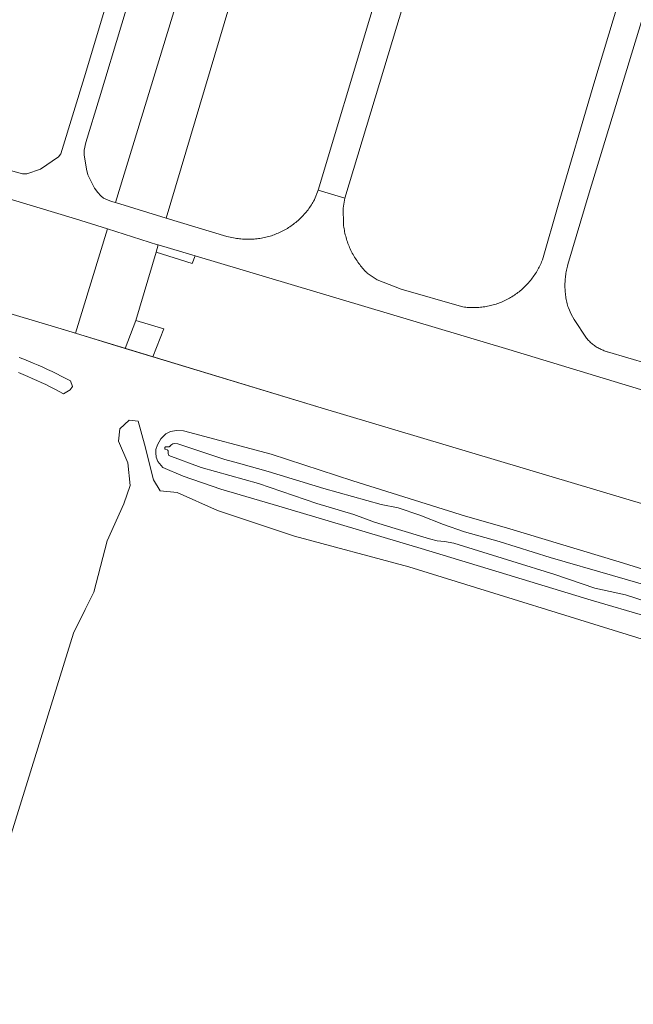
# Model space of a CAD drawing. Header units: metres. Extents: x 250001 to 257773, y 598992 to 609118.
# Tile 611 of 656: x 253826 to 253996, y 605925 to 606197. Entities that reach past the tile are written whole.
import ezdxf

# ---------------------------------------------------------------- set-up
doc = ezdxf.new("R2010")
doc.units = ezdxf.units.M
for name, color, linetype, lineweight in [('B-WE-GR-GROENVOORZIENING-GV', 252, 'Continuous', 18), ('B-WE-IE-TERREINAFSCHEIDING_KUNSTMATIG_HEKWERK-G', 252, 'IE-TERREINAFSCHEIDING-KUNSTMATIG', 18), ('B-WE-OG-TERREIN_ONBEGROEID-GV', 252, 'Continuous', 18), ('B-WE-OG-WATER-GV', 252, 'Continuous', 18), ('B-WE-OG-WATER_SLOOT-GV', 252, 'Continuous', 18), ('B-WE-VH-VERHARDING_GESLOTEN-GV', 252, 'Continuous', 18), ('B-WE-VH-VERHARDING_HALFVERHARDING-GV', 252, 'Continuous', 18), ('B-WE-VH-VERHARDING_OPEN-GV', 252, 'Continuous', 18), ('X-XX-AL-REFERENTIE-G', 7, 'Continuous', 18)]:
    doc.layers.add(name, color=color, linetype=linetype, lineweight=lineweight)
doc.linetypes.add('IE-TERREINAFSCHEIDING-KUNSTMATIG', pattern='A,4,[82,NLCS.shx,S=0.75,R=90,X=0,Y=0],4,-2', length=10)

# ---------------------------------------------------------------- blocks, each defined once
blk = doc.blocks.new('BS2021-132-Xref-BGT-GRIJS-20210617-aangepast')
at = {"layer": 'B-WE-GR-GROENVOORZIENING-GV', "flags": 128}
for points in [[(253821.134, 606305.282), (253780.12, 606168.502), (253815.496, 606157.777), (253826.66, 606154.713), (253827.861, 606154.69), (253831.686, 606155.961), (253836.669, 606159.382), (253837.25, 606160.224), (253844.094, 606182.467), (253855.071, 606219.18)], [(253860.351, 606216.805), (253847.968, 606175.747), (253844.183, 606163.415), (253843.793, 606161.262), (253843.794, 606159.92), (253844.385, 606156.02), (253844.809, 606154.391), (253846.66, 606150.762), (253847.528, 606149.499), (253848.345, 606148.612), (253849.117, 606148.012), (253851.288, 606147.074), (253852.418, 606146.73), (253901.451, 606306.992)], [(253942.326, 606235.091), (253930.34, 606195.597), (253915.964, 606147.991), (253915.486, 606145.185), (253915.585, 606140.764), (253915.633, 606140.346), (253915.69, 606139.93), (253915.754, 606139.514), (253915.826, 606139.1), (253915.907, 606138.687), (253915.995, 606138.276), (253916.09, 606137.866), (253916.194, 606137.459), (253916.305, 606137.053), (253916.424, 606136.65), (253916.551, 606136.249), (253916.685, 606135.851), (253916.826, 606135.455), (253916.976, 606135.062), (253917.132, 606134.671), (253917.297, 606134.284), (253917.468, 606133.9), (253917.647, 606133.52), (253917.833, 606133.143), (253918.026, 606132.769), (253918.226, 606132.399), (253918.433, 606132.033), (253918.647, 606131.671), (253918.868, 606131.314), (253919.096, 606130.96), (253919.33, 606130.611), (253919.571, 606130.266), (253919.818, 606129.926), (253920.072, 606129.591), (253920.332, 606129.261), (253920.599, 606128.936), (253920.872, 606128.615), (253921.15, 606128.301), (253921.435, 606127.991), (253921.725, 606127.687), (253922.021, 606127.388), (253922.179, 606127.234), (253924.121, 606125.9), (253924.933, 606125.373), (253931.557, 606122.785), (253948.264, 606117.939), (253948.663, 606117.878), (253949.064, 606117.824), (253949.466, 606117.779), (253949.868, 606117.742), (253950.271, 606117.712), (253950.675, 606117.691), (253951.079, 606117.677), (253951.483, 606117.672), (253951.887, 606117.674), (253952.291, 606117.685), (253952.695, 606117.703), (253953.098, 606117.729), (253953.501, 606117.764), (253953.903, 606117.806), (253954.304, 606117.857), (253954.704, 606117.915), (253955.103, 606117.981), (253955.5, 606118.055), (253955.896, 606118.137), (253956.29, 606118.227), (253956.682, 606118.324), (253957.072, 606118.43), (253957.46, 606118.543), (253957.846, 606118.663), (253958.229, 606118.792), (253958.61, 606118.927), (253958.988, 606119.071), (253959.363, 606119.222), (253959.735, 606119.38), (253960.104, 606119.545), (253960.469, 606119.718), (253960.831, 606119.898), (253961.189, 606120.085), (253961.544, 606120.279), (253961.894, 606120.48), (253962.241, 606120.688), (253962.583, 606120.903), (253962.921, 606121.124), (253963.255, 606121.353), (253963.584, 606121.587), (253963.908, 606121.829), (253964.227, 606122.076), (253964.542, 606122.33), (253964.851, 606122.59), (253965.156, 606122.856), (253965.455, 606123.128), (253965.748, 606123.406), (253966.036, 606123.69), (253966.318, 606123.979), (253966.594, 606124.274), (253966.865, 606124.575), (253967.13, 606124.88), (253967.388, 606125.191), (253967.64, 606125.507), (253967.886, 606125.828), (253968.126, 606126.153), (253968.359, 606126.483), (253968.585, 606126.818), (253968.805, 606127.157), (253969.018, 606127.501), (253969.224, 606127.848), (253969.423, 606128.2), (253969.616, 606128.556), (253969.801, 606128.915), (253969.979, 606129.278), (253970.15, 606129.644), (253970.313, 606130.014), (253970.47, 606130.386), (253970.618, 606130.762), (253970.682, 606130.93), (253975.029, 606146.057), (253984.904, 606179.65), (253991.746, 606202.217)], [(253910.784, 606291.112), (253866.482, 606142.449), (253883.3, 606137.33), (253885.163, 606136.984), (253885.563, 606136.908), (253885.965, 606136.839), (253886.367, 606136.779), (253886.771, 606136.726), (253887.176, 606136.682), (253887.582, 606136.645), (253887.988, 606136.616), (253888.395, 606136.595), (253888.802, 606136.583), (253889.209, 606136.578), (253889.616, 606136.581), (253890.024, 606136.593), (253890.43, 606136.612), (253890.837, 606136.639), (253891.243, 606136.674), (253891.648, 606136.717), (253892.052, 606136.769), (253892.455, 606136.828), (253892.856, 606136.895), (253893.257, 606136.969), (253893.655, 606137.052), (253894.053, 606137.143), (253894.448, 606137.241), (253894.841, 606137.347), (253895.232, 606137.461), (253895.621, 606137.582), (253896.007, 606137.711), (253896.391, 606137.848), (253896.772, 606137.992), (253897.15, 606138.143), (253897.525, 606138.302), (253897.897, 606138.468), (253898.265, 606138.642), (253898.63, 606138.823), (253898.992, 606139.011), (253899.349, 606139.205), (253899.703, 606139.407), (253900.053, 606139.616), (253900.398, 606139.832), (253900.74, 606140.054), (253901.076, 606140.283), (253901.409, 606140.519), (253901.736, 606140.761), (253902.059, 606141.01), (253902.376, 606141.264), (253902.689, 606141.525), (253902.997, 606141.792), (253903.299, 606142.065), (253903.596, 606142.344), (253903.887, 606142.629), (253904.173, 606142.92), (253904.452, 606143.215), (253904.726, 606143.517), (253904.994, 606143.824), (253905.256, 606144.135), (253905.512, 606144.452), (253905.762, 606144.774), (253906.005, 606145.101), (253906.241, 606145.433), (253906.471, 606145.769), (253906.695, 606146.109), (253906.912, 606146.454), (253907.122, 606146.803), (253907.324, 606147.156), (253907.521, 606147.513), (253907.579, 606147.623), (253908.55, 606150.186), (253922.926, 606197.792)], [(253998.449, 606197.831), (253983.67, 606149.403), (253977.763, 606129.581), (253977.761, 606129.574), (253977.65, 606129.184), (253977.547, 606128.792), (253977.452, 606128.398), (253977.365, 606128.003), (253977.285, 606127.606), (253977.214, 606127.207), (253977.15, 606126.807), (253977.094, 606126.406), (253977.046, 606126.004), (253977.006, 606125.6), (253976.974, 606125.197), (253976.95, 606124.792), (253976.934, 606124.388), (253976.926, 606123.983), (253976.926, 606123.578), (253976.934, 606123.173), (253976.95, 606122.768), (253976.974, 606122.363), (253977.006, 606121.96), (253977.046, 606121.557), (253977.094, 606121.154), (253977.149, 606120.753), (253977.213, 606120.353), (253977.285, 606119.954), (253977.364, 606119.557), (253977.451, 606119.162), (253977.546, 606118.768), (253977.649, 606118.376), (253977.76, 606117.986), (253977.878, 606117.599), (253978.663, 606115.876), (253979.447, 606114.352), (253982.878, 606109.256), (253983.074, 606109.023), (253983.277, 606108.796), (253983.485, 606108.574), (253983.699, 606108.357), (253983.918, 606108.146), (253984.143, 606107.941), (253984.374, 606107.742), (253984.609, 606107.549), (253984.85, 606107.363), (253985.095, 606107.182), (253985.345, 606107.008), (253985.6, 606106.841), (253985.858, 606106.681), (253986.121, 606106.527), (253986.388, 606106.381), (253986.659, 606106.241), (253986.933, 606106.109), (253987.21, 606105.984), (253987.491, 606105.866), (253987.775, 606105.755), (253988.061, 606105.652), (253988.35, 606105.557), (253988.642, 606105.47), (253988.686, 606105.457), (254000, 606102.141)], [(253802.525, 605906.896), (253817.286, 605951.999), (253840.794, 606027.58), (253844.074, 606034.14), (253846.398, 606038.924), (253850.088, 606053.138), (253854.735, 606063.389), (253856.511, 606068.445), (253855.828, 606074.732), (253853.231, 606080.746), (253853.641, 606084.163), (253856.238, 606086.486), (253858.698, 606086.213), (253860.475, 606079.926), (253862.935, 606070.017), (253864.849, 606067.01), (253869.495, 606066.464), (253880.703, 606061.543), (253902.024, 606054.436), (253933.732, 606045.963), (254003.436, 606024.368)], [(254000, 606062.894), (253909.372, 606089.935), (253862.779, 606104.083), (253855.14, 606106.403), (253841.361, 606110.587), (253836.477, 606112.07), (253769.209, 606132.115)], [(253825.703, 606103.915), (253827.031, 606103.396), (253828.352, 606102.861), (253829.667, 606102.312), (253830.976, 606101.747), (253832.278, 606101.166), (253833.573, 606100.571), (253834.862, 606099.961), (253836.143, 606099.336), (253837.417, 606098.696), (253838.683, 606098.041), (253839.942, 606097.372), (253840.564, 606095.857), (253839.835, 606094.945), (253838.043, 606093.851), (253836.825, 606094.499), (253835.6, 606095.132), (253834.368, 606095.751), (253833.129, 606096.356), (253831.882, 606096.946), (253830.629, 606097.522), (253829.37, 606098.083), (253828.103, 606098.63), (253826.831, 606099.162), (253825.552, 606099.679)], [(254000, 606094.345), (253961.377, 606106.103), (253874.51, 606131.993), (253873.693, 606129.909), (253863.674, 606133.025), (253858.024, 606114.065), (253865.862, 606111.829), (253862.779, 606104.083), (253909.372, 606089.935), (254000, 606062.894)], [(253999.999, 606032.06), (253984.18, 606036.75), (253958.69, 606044.47), (253937.13, 606051.04), (253897.65, 606062.76), (253881.57, 606067.39), (253871.16, 606070.99), (253865.587, 606073.397), (253864.159, 606075.111), (253863.655, 606076.273), (253863.561, 606077.48), (253863.62, 606078.408), (253864.042, 606079.705), (253865.024, 606081.33), (253866.416, 606082.698), (253867.706, 606083.375), (253869.323, 606083.624), (253871.282, 606083.555), (253895.55, 606077.13), (253918.16, 606069.71), (253949.37, 606059.91), (253960.72, 606056.75), (253991.97, 606047.33), (253999.999, 606044.8)]]:
    blk.add_lwpolyline(points, dxfattribs=at)
blk.add_lwpolyline([(253792.629, 606156.9), (253777.886, 606161.052), (253769.209, 606132.115), (253836.477, 606112.07), (253841.361, 606110.587), (253850.195, 606139.461), (253841.339, 606142.241)], close=True, dxfattribs=at)
at = {"layer": 'B-WE-IE-TERREINAFSCHEIDING_KUNSTMATIG_HEKWERK-G', "flags": 128}
for points in [[(253836.477, 606112.07), (253769.209, 606132.115), (253777.886, 606161.052)], [(253836.477, 606112.07), (253909.372, 606089.935), (254000, 606062.894)]]:
    blk.add_lwpolyline(points, dxfattribs=at)
at = {"layer": 'B-WE-OG-TERREIN_ONBEGROEID-GV', "flags": 128}
for points in [[(253825.552, 606099.679), (253826.831, 606099.162), (253828.103, 606098.63), (253829.37, 606098.083), (253830.629, 606097.522), (253831.882, 606096.946), (253833.129, 606096.356), (253834.368, 606095.751), (253835.6, 606095.132), (253836.825, 606094.499), (253838.043, 606093.851), (253839.835, 606094.945), (253840.564, 606095.857), (253839.942, 606097.372), (253838.683, 606098.041), (253837.417, 606098.696), (253836.143, 606099.336), (253834.862, 606099.961), (253833.573, 606100.571), (253832.278, 606101.166), (253830.976, 606101.747), (253829.667, 606102.312), (253828.352, 606102.861), (253827.031, 606103.396), (253825.703, 606103.915)], [(254003.436, 606024.368), (253933.732, 606045.963), (253902.024, 606054.436), (253880.703, 606061.543), (253869.495, 606066.464), (253864.849, 606067.01), (253862.935, 606070.017), (253860.475, 606079.926), (253858.698, 606086.213), (253856.238, 606086.486), (253853.641, 606084.163), (253853.231, 606080.746), (253855.828, 606074.732), (253856.511, 606068.445), (253854.735, 606063.389), (253850.088, 606053.138), (253846.398, 606038.924), (253844.074, 606034.14), (253840.794, 606027.58), (253817.286, 605951.999), (253802.525, 605906.896)]]:
    blk.add_lwpolyline(points, dxfattribs=at)
at = {"layer": 'B-WE-OG-WATER-GV', "flags": 128}
blk.add_lwpolyline([(254000, 606040.685), (253990.063, 606043.513), (253972.793, 606048.552), (253958.677, 606052.944), (253949.146, 606055.641), (253943.244, 606057.629), (253936.755, 606060.26), (253930.722, 606062.29), (253926.057, 606063.208), (253910.107, 606067.631), (253894.695, 606072.316), (253886.525, 606074.634), (253882.679, 606075.622), (253874.938, 606078.266), (253869.685, 606079.999), (253868.822, 606080.058), (253868.305, 606079.947), (253868.062, 606079.804), (253867.709, 606079.537), (253867.452, 606079.264), (253867.401, 606079.217), (253867.295, 606079.165), (253867.146, 606079.124), (253867.029, 606079.106), (253866.282, 606079.135), (253866.191, 606079.073), (253866.13, 606078.937), (253866.12, 606078.77), (253866.11, 606078.594), (253866.157, 606078.487), (253866.803, 606078.305), (253866.865, 606078.266), (253866.891, 606078.236), (253866.936, 606078.164), (253866.958, 606078.104), (253866.979, 606078.026), (253867.008, 606077.736), (253867.063, 606077.242), (253867.129, 606076.99), (253867.226, 606076.769), (253876.158, 606073.399), (253892.064, 606068.955), (253908.237, 606063.433), (253918.439, 606060.439), (253924.17, 606058.299), (253929.876, 606056.568), (253939.366, 606053.72), (253941.505, 606053.152), (253943.577, 606052.95), (253946.169, 606052.514), (253962.209, 606047.51), (253974.163, 606043.794), (253985.211, 606040.029), (253993.702, 606038.144), (254000, 606036.168)], dxfattribs=at)
at = {"layer": 'B-WE-OG-WATER_SLOOT-GV', "flags": 128}
for points in [[(253999.999, 606044.8), (253991.97, 606047.33), (253960.72, 606056.75), (253949.37, 606059.91), (253918.16, 606069.71), (253895.55, 606077.13), (253871.282, 606083.555), (253869.323, 606083.624), (253867.706, 606083.375), (253866.416, 606082.698), (253865.024, 606081.33), (253864.042, 606079.705), (253863.62, 606078.408), (253863.561, 606077.48), (253863.655, 606076.273), (253864.159, 606075.111), (253865.587, 606073.397), (253871.16, 606070.99), (253881.57, 606067.39), (253897.65, 606062.76), (253937.13, 606051.04), (253958.69, 606044.47), (253984.18, 606036.75), (253999.999, 606032.06)], [(254000, 606036.168), (253993.702, 606038.144), (253985.211, 606040.029), (253974.163, 606043.794), (253962.209, 606047.51), (253946.169, 606052.514), (253943.577, 606052.95), (253941.505, 606053.152), (253939.366, 606053.72), (253929.876, 606056.568), (253924.17, 606058.299), (253918.439, 606060.439), (253908.237, 606063.433), (253892.064, 606068.955), (253876.158, 606073.399), (253867.226, 606076.769), (253867.129, 606076.99), (253867.063, 606077.242), (253867.008, 606077.736), (253866.979, 606078.026), (253866.958, 606078.104), (253866.936, 606078.164), (253866.891, 606078.236), (253866.865, 606078.266), (253866.803, 606078.305), (253866.157, 606078.487), (253866.11, 606078.594), (253866.12, 606078.77), (253866.13, 606078.937), (253866.191, 606079.073), (253866.282, 606079.135), (253867.029, 606079.106), (253867.146, 606079.124), (253867.295, 606079.165), (253867.401, 606079.217), (253867.452, 606079.264), (253867.709, 606079.537), (253868.062, 606079.804), (253868.305, 606079.947), (253868.822, 606080.058), (253869.685, 606079.999), (253874.938, 606078.266), (253882.679, 606075.622), (253886.525, 606074.634), (253894.695, 606072.316), (253910.107, 606067.631), (253926.057, 606063.208), (253930.722, 606062.29), (253936.755, 606060.26), (253943.244, 606057.629), (253949.146, 606055.641), (253958.677, 606052.944), (253972.793, 606048.552), (253990.063, 606043.513), (254000, 606040.685)]]:
    blk.add_lwpolyline(points, dxfattribs=at)
at = {"layer": 'B-WE-VH-VERHARDING_GESLOTEN-GV', "flags": 128}
for points in [[(253792.629, 606156.9), (253841.339, 606142.241), (253850.195, 606139.461), (253864.1, 606135.096), (253864.275, 606135.044), (253874.51, 606131.993), (253961.377, 606106.103), (254000, 606094.345)], [(253855.071, 606219.18), (253844.094, 606182.467), (253837.25, 606160.224), (253836.669, 606159.382), (253831.686, 606155.961), (253827.861, 606154.69), (253826.66, 606154.713), (253815.496, 606157.777), (253780.12, 606168.502), (253780.004, 606168.537), (253775.789, 606170.247), (253772.246, 606172.669), (253768.903, 606175.964), (253766.411, 606179.978), (253765.015, 606184.301), (253764.268, 606188.864), (253764.828, 606193.695), (253788.34, 606272.423)], [(253991.746, 606202.217), (253984.904, 606179.65), (253975.029, 606146.057), (253970.682, 606130.93), (253970.618, 606130.762), (253970.47, 606130.386), (253970.313, 606130.014), (253970.15, 606129.644), (253969.979, 606129.278), (253969.801, 606128.915), (253969.616, 606128.556), (253969.423, 606128.2), (253969.224, 606127.848), (253969.018, 606127.501), (253968.805, 606127.157), (253968.585, 606126.818), (253968.359, 606126.483), (253968.126, 606126.153), (253967.886, 606125.828), (253967.64, 606125.507), (253967.388, 606125.191), (253967.13, 606124.88), (253966.865, 606124.575), (253966.594, 606124.274), (253966.318, 606123.979), (253966.036, 606123.69), (253965.748, 606123.406), (253965.455, 606123.128), (253965.156, 606122.856), (253964.851, 606122.59), (253964.542, 606122.33), (253964.227, 606122.076), (253963.908, 606121.829), (253963.584, 606121.587), (253963.255, 606121.353), (253962.921, 606121.124), (253962.583, 606120.903), (253962.241, 606120.688), (253961.894, 606120.48), (253961.544, 606120.279), (253961.189, 606120.085), (253960.831, 606119.898), (253960.469, 606119.718), (253960.104, 606119.545), (253959.735, 606119.38), (253959.363, 606119.222), (253958.988, 606119.071), (253958.61, 606118.927), (253958.229, 606118.792), (253957.846, 606118.663), (253957.46, 606118.543), (253957.072, 606118.43), (253956.682, 606118.324), (253956.29, 606118.227), (253955.896, 606118.137), (253955.5, 606118.055), (253955.103, 606117.981), (253954.704, 606117.915), (253954.304, 606117.857), (253953.903, 606117.806), (253953.501, 606117.764), (253953.098, 606117.729), (253952.695, 606117.703), (253952.291, 606117.685), (253951.887, 606117.674), (253951.483, 606117.672), (253951.079, 606117.677), (253950.675, 606117.691), (253950.271, 606117.712), (253949.868, 606117.742), (253949.466, 606117.779), (253949.064, 606117.824), (253948.663, 606117.878), (253948.264, 606117.939), (253931.557, 606122.785), (253924.933, 606125.373), (253924.121, 606125.9), (253922.179, 606127.234), (253922.021, 606127.388), (253921.725, 606127.687), (253921.435, 606127.991), (253921.15, 606128.301), (253920.872, 606128.615), (253920.599, 606128.936), (253920.332, 606129.261), (253920.072, 606129.591), (253919.818, 606129.926), (253919.571, 606130.266), (253919.33, 606130.611), (253919.096, 606130.96), (253918.868, 606131.314), (253918.647, 606131.671), (253918.433, 606132.033), (253918.226, 606132.399), (253918.026, 606132.769), (253917.833, 606133.143), (253917.647, 606133.52), (253917.468, 606133.9), (253917.297, 606134.284), (253917.132, 606134.671), (253916.976, 606135.062), (253916.826, 606135.455), (253916.685, 606135.851), (253916.551, 606136.249), (253916.424, 606136.65), (253916.305, 606137.053), (253916.194, 606137.459), (253916.09, 606137.866), (253915.995, 606138.276), (253915.907, 606138.687), (253915.826, 606139.1), (253915.754, 606139.514), (253915.69, 606139.93), (253915.633, 606140.346), (253915.585, 606140.764), (253915.486, 606145.185), (253915.964, 606147.991), (253908.55, 606150.186), (253907.579, 606147.623), (253907.521, 606147.513), (253907.324, 606147.156), (253907.122, 606146.803), (253906.912, 606146.454), (253906.695, 606146.109), (253906.471, 606145.769), (253906.241, 606145.433), (253906.005, 606145.101), (253905.762, 606144.774), (253905.512, 606144.452), (253905.256, 606144.135), (253904.994, 606143.824), (253904.726, 606143.517), (253904.452, 606143.215), (253904.173, 606142.92), (253903.887, 606142.629), (253903.596, 606142.344), (253903.299, 606142.065), (253902.997, 606141.792), (253902.689, 606141.525), (253902.376, 606141.264), (253902.059, 606141.01), (253901.736, 606140.761), (253901.409, 606140.519), (253901.076, 606140.283), (253900.74, 606140.054), (253900.398, 606139.832), (253900.053, 606139.616), (253899.703, 606139.407), (253899.349, 606139.205), (253898.992, 606139.011), (253898.63, 606138.823), (253898.265, 606138.642), (253897.897, 606138.468), (253897.525, 606138.302), (253897.15, 606138.143), (253896.772, 606137.992), (253896.391, 606137.848), (253896.007, 606137.711), (253895.621, 606137.582), (253895.232, 606137.461), (253894.841, 606137.347), (253894.448, 606137.241), (253894.053, 606137.143), (253893.655, 606137.052), (253893.257, 606136.969), (253892.856, 606136.895), (253892.455, 606136.828), (253892.052, 606136.769), (253891.648, 606136.717), (253891.243, 606136.674), (253890.837, 606136.639), (253890.43, 606136.612), (253890.024, 606136.593), (253889.616, 606136.581), (253889.209, 606136.578), (253888.802, 606136.583), (253888.395, 606136.595), (253887.988, 606136.616), (253887.582, 606136.645), (253887.176, 606136.682), (253886.771, 606136.726), (253886.367, 606136.779), (253885.965, 606136.839), (253885.563, 606136.908), (253885.163, 606136.984), (253883.3, 606137.33), (253866.482, 606142.449), (253852.418, 606146.73), (253851.288, 606147.074), (253849.117, 606148.012), (253848.345, 606148.612), (253847.528, 606149.499), (253846.66, 606150.762), (253844.809, 606154.391), (253844.385, 606156.02), (253843.794, 606159.92), (253843.793, 606161.262), (253844.183, 606163.415), (253847.968, 606175.747), (253860.351, 606216.805)], [(254000, 606102.141), (253988.686, 606105.457), (253988.642, 606105.47), (253988.35, 606105.557), (253988.061, 606105.652), (253987.775, 606105.755), (253987.491, 606105.866), (253987.21, 606105.984), (253986.933, 606106.109), (253986.659, 606106.241), (253986.388, 606106.381), (253986.121, 606106.527), (253985.858, 606106.681), (253985.6, 606106.841), (253985.345, 606107.008), (253985.095, 606107.182), (253984.85, 606107.363), (253984.609, 606107.549), (253984.374, 606107.742), (253984.143, 606107.941), (253983.918, 606108.146), (253983.699, 606108.357), (253983.485, 606108.574), (253983.277, 606108.796), (253983.074, 606109.023), (253982.878, 606109.256), (253979.447, 606114.352), (253978.663, 606115.876), (253977.878, 606117.599), (253977.76, 606117.986), (253977.649, 606118.376), (253977.546, 606118.768), (253977.451, 606119.162), (253977.364, 606119.557), (253977.285, 606119.954), (253977.213, 606120.353), (253977.149, 606120.753), (253977.094, 606121.154), (253977.046, 606121.557), (253977.006, 606121.96), (253976.974, 606122.363), (253976.95, 606122.768), (253976.934, 606123.173), (253976.926, 606123.578), (253976.926, 606123.983), (253976.934, 606124.388), (253976.95, 606124.792), (253976.974, 606125.197), (253977.006, 606125.6), (253977.046, 606126.004), (253977.094, 606126.406), (253977.15, 606126.807), (253977.214, 606127.207), (253977.285, 606127.606), (253977.365, 606128.003), (253977.452, 606128.398), (253977.547, 606128.792), (253977.65, 606129.184), (253977.761, 606129.574), (253977.763, 606129.581), (253983.67, 606149.403), (253998.449, 606197.831)]]:
    blk.add_lwpolyline(points, dxfattribs=at)
at = {"layer": 'B-WE-VH-VERHARDING_HALFVERHARDING-GV', "flags": 128}
for points in [[(253951.711, 606292.987), (253901.451, 606306.992), (253852.418, 606146.73), (253866.482, 606142.449), (253910.784, 606291.112), (253947.667, 606279.785)], [(253864.1, 606135.096), (253850.195, 606139.461), (253841.361, 606110.587), (253855.14, 606106.403), (253858.024, 606114.065), (253863.674, 606133.025), (253864.275, 606135.044)]]:
    blk.add_lwpolyline(points, close=True, dxfattribs=at)
at = {"layer": 'B-WE-VH-VERHARDING_OPEN-GV', "flags": 128}
for points in [[(253951.677, 606264.856), (253943.77, 606267.064), (253934.912, 606237.286), (253922.926, 606197.792), (253908.55, 606150.186), (253915.964, 606147.991), (253930.34, 606195.597), (253942.326, 606235.091)], [(253874.51, 606131.993), (253864.275, 606135.044), (253863.674, 606133.025), (253873.693, 606129.909)], [(253865.862, 606111.829), (253858.024, 606114.065), (253855.14, 606106.403), (253862.779, 606104.083)]]:
    blk.add_lwpolyline(points, close=True, dxfattribs=at)

msp = doc.modelspace()

# ---------------------------------------------------------------- block references
at = {"layer": 'X-XX-AL-REFERENTIE-G'}
msp.add_blockref('BS2021-132-Xref-BGT-GRIJS-20210617-aangepast', (0, 0), dxfattribs=at)

doc.saveas('drawing.dxf')
